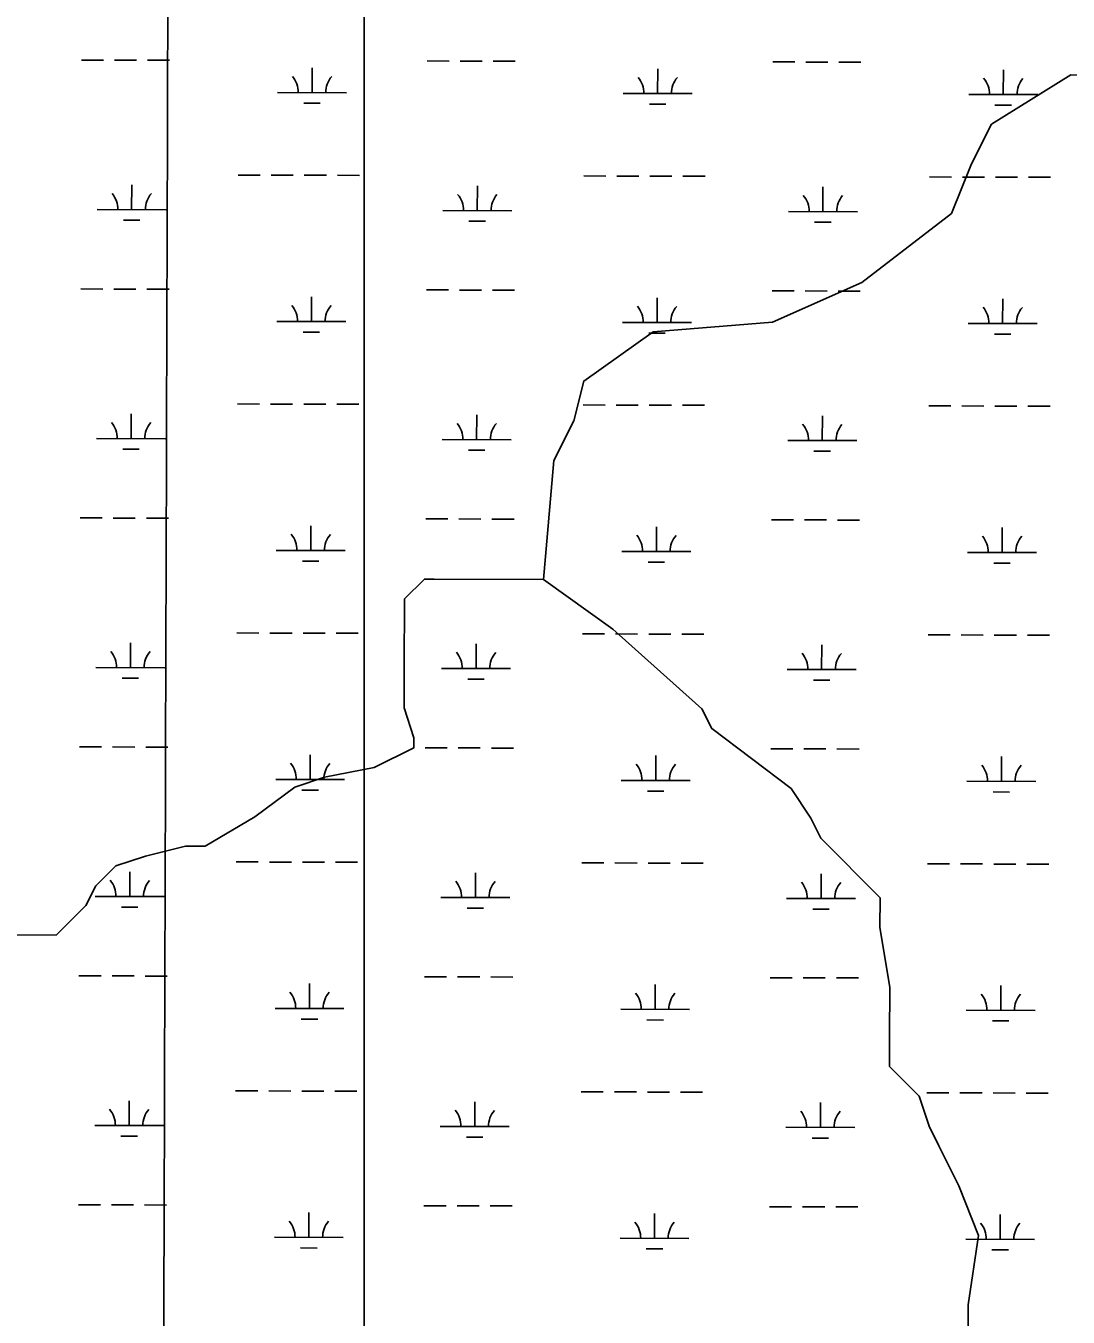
# Model space of a CAD drawing. Extents: x 3161615 to 3199515, y 867541 to 892976.
# Drawn here: x 3170893 to 3172407, y 888130 to 890007 of the extents above; entities that cross this region are included whole.
import ezdxf

# ---------------------------------------------------------------- set-up
doc = ezdxf.new("R2010")
doc.units = 0
for name, color, linetype in [('V-GRID-MAJR', 7, 'Continuous'), ('V-SITE-VEGE', 7, 'Continuous'), ('V-TOPO-SHOR', 7, 'Continuous'), ('V-WETL-SWMP', 7, 'Continuous')]:
    doc.layers.add(name, color=color, linetype=linetype)

msp = doc.modelspace()

# ---------------------------------------------------------------- linework, layer by layer
at = {"layer": 'V-GRID-MAJR'}
msp.add_spline([(3171047.147, 872993.115), (3171065.6580000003, 879053.813), (3171084.176, 885116.4550000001), (3171102.694, 891179.1410000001), (3171102.7, 891181.041)], degree=3, dxfattribs=at)
at = {"layer": 'V-SITE-VEGE'}
for p, q in [((3171384.124, 891180.2631080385), (3171384.124, 887346.9809999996)), ((3171384.124000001, 887346.9809999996), (3171384.124000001, 891180.2631080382))]:
    msp.add_line(p, q, dxfattribs=at)
at = {"layer": 'V-TOPO-SHOR'}
for points in [[(3171644.5583215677, 889202.4809203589), (3171659.4507554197, 889375.4142424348), (3171688.438949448, 889432.9922936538), (3171703.01271383, 889490.6101785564), (3171804.1128897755, 889562.4034910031), (3171977.1258792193, 889576.3399164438), (3172107.0150807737, 889633.6391318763), (3172237.02378338, 889734.1816362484), (3172266.0518110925, 889806.1741171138), (3172295.040005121, 889863.7521683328), (3172410.554610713, 889935.5056470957), (3172482.626758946, 889935.3064786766), (3172569.1531705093, 889949.4819062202), (3172727.990732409, 890049.9447432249), (3172771.5526908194, 890165.1406793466), (3172786.2061225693, 890251.5874235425), (3172800.9790553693, 890381.277456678), (3172830.126584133, 890496.5132264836)], [(3172261.072600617, 888004.3704112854), (3172261.470937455, 888148.5147077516), (3172276.164202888, 888249.3758815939), (3172247.534512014, 888321.5276971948), (3172218.864987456, 888379.2650831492), (3172204.530225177, 888408.1337761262), (3172190.235296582, 888451.4168987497), (3172147.111508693, 888494.779688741), (3172147.2310097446, 888538.0229776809), (3172147.4301781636, 888610.0951259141), (3172133.25475062, 888696.6215374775), (3172133.3742516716, 888739.8648264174), (3172047.1266758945, 888826.5904064), (3172032.791913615, 888855.4590993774), (3172004.082555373, 888898.7820556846), (3171889.006120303, 888985.5873030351), (3171874.6713580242, 889014.455996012), (3171745.2601606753, 889130.1299363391), (3171644.5583215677, 889202.4809203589), (3171485.999595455, 889202.9190908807), (3171471.585165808, 889202.9589245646), (3171442.6766391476, 889174.2097326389), (3171442.3978033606, 889073.3087251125), (3171442.238468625, 889015.651006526), (3171456.5333972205, 888972.3678839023), (3171456.4935635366, 888957.9534542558), (3171398.756177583, 888929.2839296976), (3171326.644195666, 888915.0686684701), (3171283.361073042, 888900.7737398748), (3171225.583853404, 888857.6897856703), (3171153.39220412, 888814.6456651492), (3171124.5633448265, 888814.725332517), (3171066.8657925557, 888800.4702376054), (3171023.5826699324, 888786.1753090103), (3170994.6741432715, 888757.4261170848), (3170980.180046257, 888728.6370914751), (3170936.817256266, 888685.5133035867), (3170807.0873894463, 888685.871806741)]]:
    msp.add_lwpolyline(points, dxfattribs=at)
at = {"layer": 'V-WETL-SWMP'}
for p, q in [((3170973.745021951, 889957.1145774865), (3171005.7448979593, 889957.0261521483)), ((3171021.744835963, 889956.9819394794), (3171053.744711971, 889956.8935141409)), ((3171069.744649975, 889956.849301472), (3171101.7445259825, 889956.7608761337)), ((3171308.459435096, 889909.7594928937), (3171308.5589056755, 889945.7593478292)), ((3171475.651077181, 889955.7276592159), (3171507.6509531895, 889955.6392338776)), ((3171523.650891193, 889955.5950212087), (3171555.650767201, 889955.5065958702)), ((3171571.650705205, 889955.4623832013), (3171603.6505812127, 889955.3739578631)), ((3171810.3654903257, 889908.3725746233), (3171810.4649609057, 889944.3724295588)), ((3171977.5571324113, 889954.3407409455), (3172009.557008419, 889954.2523156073)), ((3172025.556946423, 889954.2081029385), (3172057.556822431, 889954.1196775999)), ((3172073.5567604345, 889954.0754649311), (3172105.556636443, 889953.9870395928)), ((3172312.2715455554, 889906.9856563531), (3172312.371016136, 889942.9855112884)), ((3171258.4596288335, 889909.8976574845), (3171358.459241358, 889909.6213283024)), ((3171760.3656840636, 889908.5107392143), (3171860.365296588, 889908.234410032)), ((3172262.271739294, 889907.1238209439), (3172362.271351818, 889906.8474917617)), ((3171296.416844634, 889894.3617145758), (3171320.4167516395, 889894.2953955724)), ((3171798.3228998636, 889892.9747963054), (3171822.3228068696, 889892.9084773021)), ((3172300.228955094, 889891.587878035), (3172324.2288621, 889891.5215590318)), ((3171046.5524795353, 889739.6696051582), (3171046.6519501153, 889775.6694600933)), ((3171201.2840843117, 889789.9842178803), (3171233.2839603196, 889789.895792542)), ((3171249.283898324, 889789.8515798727), (3171281.283774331, 889789.7631545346)), ((3171297.2837123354, 889789.7189418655), (3171329.2835883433, 889789.6305165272)), ((3171345.283526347, 889789.5863038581), (3171377.2834023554, 889789.49787852)), ((3171548.4585347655, 889738.2826868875), (3171548.5580053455, 889774.2825418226)), ((3171703.190139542, 889788.5972996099), (3171735.19001555, 889788.5088742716)), ((3171751.1899535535, 889788.4646616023), (3171783.1898295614, 889788.3762362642)), ((3171799.189767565, 889788.3320235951), (3171831.1896435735, 889788.2435982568)), ((3171847.189581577, 889788.1993855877), (3171879.189457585, 889788.1109602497)), ((3172050.3645899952, 889736.8957686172), (3172050.4640605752, 889772.8956235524)), ((3172205.096194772, 889787.2103813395), (3172237.09607078, 889787.1219560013)), ((3172253.096008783, 889787.0777433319), (3172285.0958847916, 889786.9893179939)), ((3172301.0958227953, 889786.9451053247), (3172333.0956988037, 889786.8566799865)), ((3172349.0956368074, 889786.8124673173), (3172381.0955128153, 889786.7240419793)), ((3170996.552673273, 889739.807769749), (3171096.552285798, 889739.531440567)), ((3171498.458728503, 889738.4208514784), (3171598.4583410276, 889738.1445222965)), ((3172000.364783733, 889737.033933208), (3172100.3643962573, 889736.7576040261)), ((3171034.5098890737, 889724.2718268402), (3171058.509796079, 889724.2055078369)), ((3171536.4159443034, 889722.8849085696), (3171560.415851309, 889722.8185895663)), ((3172038.321999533, 889721.4979902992), (3172062.321906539, 889721.4316712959)), ((3170972.8258170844, 889624.4409180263), (3171004.8256930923, 889624.352492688)), ((3171020.825631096, 889624.3082800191), (3171052.825507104, 889624.2198546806)), ((3171068.825445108, 889624.1756420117), (3171100.8253211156, 889624.0872166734)), ((3171474.7318723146, 889623.0539997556), (3171506.7317483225, 889622.9655744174)), ((3171522.731686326, 889622.9213617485), (3171554.731562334, 889622.83293641)), ((3171570.7315003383, 889622.7887237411), (3171602.7313763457, 889622.7002984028)), ((3171307.540230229, 889577.0858334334), (3171307.6397008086, 889613.0856883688)), ((3171809.4462854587, 889575.698915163), (3171809.5457560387, 889611.6987700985)), ((3171976.637927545, 889621.6670814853), (3172008.6378035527, 889621.578656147)), ((3172024.6377415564, 889621.5344434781), (3172056.6376175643, 889621.4460181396)), ((3172072.637555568, 889621.4018054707), (3172104.637431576, 889621.3133801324)), ((3172311.352340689, 889574.3119968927), (3172311.451811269, 889610.3118518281)), ((3171257.5404239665, 889577.2239980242), (3171357.540036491, 889576.947668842)), ((3171759.4464791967, 889575.8370797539), (3171859.4460917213, 889575.5607505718)), ((3172261.352534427, 889574.4501614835), (3172361.3521469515, 889574.1738323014)), ((3171295.497639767, 889561.6880551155), (3171319.4975467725, 889561.6217361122)), ((3171797.403694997, 889560.3011368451), (3171821.4036020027, 889560.2348178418)), ((3172299.3097502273, 889558.9142185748), (3172323.309657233, 889558.8478995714)), ((3171200.364879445, 889457.3105584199), (3171232.3647554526, 889457.2221330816)), ((3171248.364693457, 889457.1779204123), (3171280.3645694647, 889457.0894950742)), ((3171296.3645074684, 889457.0452824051), (3171328.3643834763, 889456.9568570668)), ((3171344.3643214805, 889456.9126443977), (3171376.3641974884, 889456.8242190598)), ((3171702.270934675, 889455.9236401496), (3171734.270810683, 889455.8352148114)), ((3171750.270748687, 889455.791002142), (3171782.270624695, 889455.702576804)), ((3171798.2705626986, 889455.6583641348), (3171830.2704387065, 889455.5699387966)), ((3171846.2703767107, 889455.5257261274), (3171878.270252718, 889455.4373007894)), ((3172204.176989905, 889454.5367218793), (3172236.176865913, 889454.448296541)), ((3172252.176803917, 889454.4040838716), (3172284.176679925, 889454.3156585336)), ((3172300.176617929, 889454.2714458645), (3172332.1764939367, 889454.1830205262)), ((3172348.1764319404, 889454.1388078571), (3172380.1763079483, 889454.050382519)), ((3171045.6332746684, 889406.9959456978), (3171045.7327452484, 889442.995800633)), ((3171547.5393298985, 889405.6090274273), (3171547.6388004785, 889441.6088823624)), ((3172049.4453851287, 889404.2221091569), (3172049.5448557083, 889440.221964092)), ((3170995.633468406, 889407.1341102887), (3171095.633080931, 889406.8577811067)), ((3171497.539523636, 889405.7471920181), (3171597.539136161, 889405.4708628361)), ((3171999.445578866, 889404.3602737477), (3172099.4451913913, 889404.0839445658)), ((3171033.5906842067, 889391.5981673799), (3171057.5905912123, 889391.5318483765)), ((3171535.496739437, 889390.2112491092), (3171559.4966464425, 889390.1449301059)), ((3172037.4027946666, 889388.824330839), (3172061.402701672, 889388.7580118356)), ((3170971.9066122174, 889291.7672585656), (3171003.9064882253, 889291.6788332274)), ((3171019.9064262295, 889291.6346205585), (3171051.906302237, 889291.54619522)), ((3171067.906240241, 889291.5019825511), (3171099.906116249, 889291.4135572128)), ((3171473.8126674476, 889290.3803402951), (3171505.8125434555, 889290.2919149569)), ((3171521.8124814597, 889290.247702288), (3171553.812357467, 889290.1592769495)), ((3171569.8122954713, 889290.1150642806), (3171601.812171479, 889290.0266389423)), ((3171975.718722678, 889288.9934220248), (3172007.7185986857, 889288.9049966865)), ((3172023.7185366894, 889288.8607840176), (3172055.7184126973, 889288.7723586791)), ((3172071.7183507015, 889288.7281460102), (3172103.7182267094, 889288.6397206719)), ((3171306.621025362, 889244.4121739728), (3171306.720495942, 889280.4120289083)), ((3171808.5270805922, 889243.0252557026), (3171808.626551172, 889279.0251106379)), ((3172310.4331358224, 889241.6383374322), (3172310.5326064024, 889277.6381923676)), ((3171256.6212191, 889244.5503385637), (3171356.620831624, 889244.2740093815)), ((3171294.5784349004, 889229.0143956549), (3171318.5783419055, 889228.9480766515)), ((3171758.52727433, 889243.1634202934), (3171858.5268868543, 889242.8870911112)), ((3172260.4333295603, 889241.776502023), (3172360.4329420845, 889241.5001728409)), ((3171796.4844901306, 889227.6274773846), (3171820.4843971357, 889227.5611583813)), ((3172298.3905453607, 889226.2405591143), (3172322.390452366, 889226.1742401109)), ((3171199.445674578, 889124.6368989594), (3171231.4455505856, 889124.5484736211)), ((3171247.44548859, 889124.5042609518), (3171279.4453645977, 889124.4158356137)), ((3171295.445302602, 889124.3716229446), (3171327.44517861, 889124.2831976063)), ((3171343.4451166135, 889124.2389849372), (3171375.4449926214, 889124.1505595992)), ((3171701.351729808, 889123.249980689), (3171733.351605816, 889123.1615553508)), ((3171749.35154382, 889123.1173426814), (3171781.351419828, 889123.0289173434)), ((3171797.351357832, 889122.9847046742), (3171829.3512338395, 889122.896279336)), ((3171845.3511718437, 889122.8520666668), (3171877.3510478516, 889122.7636413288)), ((3172203.257785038, 889121.8630624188), (3172235.257661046, 889121.7746370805)), ((3172251.25759905, 889121.7304244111), (3172283.257475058, 889121.6419990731)), ((3172299.2574130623, 889121.597786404), (3172331.2572890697, 889121.5093610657)), ((3172347.257227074, 889121.4651483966), (3172379.257103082, 889121.3767230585)), ((3171044.7140698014, 889074.3222862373), (3171044.8135403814, 889110.3221411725)), ((3171546.6201250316, 889072.9353679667), (3171546.7195956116, 889108.9352229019)), ((3172048.5261802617, 889071.5484496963), (3172048.6256508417, 889107.5483046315)), ((3170994.7142635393, 889074.4604508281), (3171094.713876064, 889074.1841216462)), ((3171496.6203187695, 889073.0735325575), (3171596.619931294, 889072.7972033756)), ((3171998.526373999, 889071.6866142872), (3172098.5259865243, 889071.4102851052)), ((3171032.6714793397, 889058.9245079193), (3171056.6713863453, 889058.858188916)), ((3171534.57753457, 889057.5375896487), (3171558.5774415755, 889057.4712706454)), ((3172036.4835898, 889056.1506713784), (3172060.483496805, 889056.084352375)), ((3170970.9874073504, 888959.0935991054), (3171002.987283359, 888959.0051737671)), ((3171018.9872213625, 888958.9609610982), (3171050.9870973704, 888958.8725357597)), ((3171066.987035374, 888958.8283230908), (3171098.986911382, 888958.7398977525)), ((3171305.701820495, 888911.7385145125), (3171305.801291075, 888947.738369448)), ((3171472.8934625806, 888957.7066808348), (3171504.893338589, 888957.6182554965)), ((3171520.8932765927, 888957.5740428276), (3171552.8931526, 888957.4856174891)), ((3171568.8930906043, 888957.4414048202), (3171600.8929666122, 888957.3529794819)), ((3171974.799517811, 888956.3197625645), (3172006.7993938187, 888956.2313372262)), ((3172022.7993318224, 888956.1871245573), (3172054.7992078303, 888956.0986992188)), ((3172070.7991458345, 888956.0544865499), (3172102.7990218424, 888955.9660612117)), ((3171807.6078757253, 888910.3515962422), (3171807.7073463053, 888946.3514511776)), ((3172309.5139309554, 888908.9646779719), (3172309.6134015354, 888944.9645329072)), ((3171255.702014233, 888911.8766791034), (3171355.7016267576, 888911.6003499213)), ((3171757.608069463, 888910.4897608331), (3171857.607681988, 888910.2134316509)), ((3171293.6592300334, 888896.3407361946), (3171317.6591370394, 888896.2744171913)), ((3171795.5652852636, 888894.9538179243), (3171819.565192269, 888894.8874989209)), ((3172259.5141246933, 888909.1028425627), (3172359.513737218, 888908.8265133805)), ((3172297.4713404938, 888893.5668996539), (3172321.4712474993, 888893.5005806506)), ((3171198.526469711, 888791.9632394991), (3171230.5263457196, 888791.8748141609)), ((3171246.526283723, 888791.8306014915), (3171278.526159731, 888791.7421761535)), ((3171294.526097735, 888791.6979634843), (3171326.525973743, 888791.6095381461)), ((3171342.525911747, 888791.5653254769), (3171374.5257877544, 888791.4769001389)), ((3171700.4325249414, 888790.5763212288), (3171732.4324009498, 888790.4878958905)), ((3171748.432338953, 888790.4436832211), (3171780.432214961, 888790.3552578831)), ((3171796.432152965, 888790.311045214), (3171828.4320289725, 888790.2226198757)), ((3171844.4319669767, 888790.1784072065), (3171876.4318429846, 888790.0899818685)), ((3172202.3385801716, 888789.1894029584), (3172234.3384561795, 888789.1009776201)), ((3172250.338394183, 888789.0567649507), (3172282.338270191, 888788.9683396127)), ((3172298.3382081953, 888788.9241269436), (3172330.3380842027, 888788.8357016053)), ((3172346.338022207, 888788.7914889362), (3172378.337898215, 888788.7030635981)), ((3171043.794864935, 888741.648626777), (3171043.8943355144, 888777.6484817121)), ((3171545.700920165, 888740.2617085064), (3171545.8003907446, 888776.2615634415)), ((3172047.6069753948, 888738.874790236), (3172047.7064459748, 888774.8746451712)), ((3170993.7950586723, 888741.7867913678), (3171093.794671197, 888741.5104621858)), ((3171031.7522744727, 888726.2508484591), (3171055.752181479, 888726.1845294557)), ((3171495.7011139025, 888740.3998730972), (3171595.700726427, 888740.1235439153)), ((3171533.658329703, 888724.8639301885), (3171557.6582367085, 888724.7976111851)), ((3171997.607169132, 888739.0129548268), (3172097.6067816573, 888738.736625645)), ((3172035.564384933, 888723.4770119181), (3172059.5642919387, 888723.4106929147)), ((3170970.0682024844, 888626.4199396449), (3171002.0680784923, 888626.3315143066)), ((3171018.0680164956, 888626.2873016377), (3171050.067892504, 888626.1988762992)), ((3171066.067830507, 888626.1546636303), (3171098.0677065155, 888626.066238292)), ((3171304.782615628, 888579.064855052), (3171304.8820862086, 888615.0647099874)), ((3171471.974257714, 888625.0330213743), (3171503.9741337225, 888624.944596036)), ((3171519.9740717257, 888624.9003833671), (3171551.973947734, 888624.8119580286)), ((3171567.9738857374, 888624.7677453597), (3171599.9737617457, 888624.6793200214)), ((3171806.6886708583, 888577.6779367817), (3171806.7881414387, 888613.6777917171)), ((3171973.880312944, 888623.6461031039), (3172005.8801889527, 888623.5576777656)), ((3172021.880126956, 888623.5134650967), (3172053.8800029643, 888623.4250397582)), ((3172069.8799409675, 888623.3808270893), (3172101.8798169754, 888623.292401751)), ((3172308.5947260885, 888576.2910185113), (3172308.694196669, 888612.2908734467)), ((3171254.7828093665, 888579.2030196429), (3171354.7824218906, 888578.9266904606)), ((3171756.6888645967, 888577.8161013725), (3171856.688477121, 888577.5397721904)), ((3172258.5949198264, 888576.4291831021), (3172358.594532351, 888576.15285392)), ((3171292.7400251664, 888563.6670767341), (3171316.7399321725, 888563.6007577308)), ((3171794.6460803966, 888562.2801584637), (3171818.6459874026, 888562.2138394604)), ((3172296.552135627, 888560.8932401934), (3172320.552042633, 888560.82692119)), ((3171042.875660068, 888408.9749673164), (3171042.975130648, 888444.9748222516)), ((3171197.6072648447, 888459.2895800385), (3171229.6071408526, 888459.2011547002)), ((3171245.6070788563, 888459.1569420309), (3171277.6069548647, 888459.0685166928)), ((3171293.606892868, 888459.0243040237), (3171325.6067688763, 888458.9358786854)), ((3171341.60670688, 888458.8916660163), (3171373.606582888, 888458.8032406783)), ((3171544.781715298, 888407.5880490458), (3171544.881185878, 888443.587903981)), ((3171699.5133200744, 888457.9026617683), (3171731.513196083, 888457.81423643)), ((3171747.5131340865, 888457.7700237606), (3171779.5130100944, 888457.6815984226)), ((3171795.512948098, 888457.6373857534), (3171827.5128241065, 888457.5489604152)), ((3171843.5127621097, 888457.504747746), (3171875.5126381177, 888457.416322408)), ((3172046.687770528, 888406.2011307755), (3172046.787241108, 888442.2009857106)), ((3172201.4193753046, 888456.5157434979), (3172233.419251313, 888456.4273181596)), ((3172249.4191893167, 888456.3831054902), (3172281.4190653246, 888456.2946801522)), ((3172297.4190033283, 888456.2504674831), (3172329.418879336, 888456.1620421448)), ((3172345.41881734, 888456.1178294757), (3172377.418693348, 888456.0294041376)), ((3170992.875853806, 888409.1131319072), (3171092.8754663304, 888408.8368027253)), ((3171494.7819090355, 888407.7262136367), (3171594.7815215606, 888407.4498844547)), ((3171996.6879642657, 888406.3392953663), (3172096.687576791, 888406.0629661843)), ((3171030.8330696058, 888393.5771889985), (3171054.832976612, 888393.5108699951)), ((3171532.739124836, 888392.1902707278), (3171556.739031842, 888392.1239517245)), ((3172034.645180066, 888390.8033524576), (3172058.645087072, 888390.7370334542)), ((3170969.1489976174, 888293.7462801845), (3171001.1488736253, 888293.6578548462)), ((3171017.148811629, 888293.6136421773), (3171049.148687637, 888293.5252168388)), ((3171065.148625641, 888293.4810041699), (3171097.148501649, 888293.3925788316)), ((3171471.0550528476, 888292.359361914), (3171503.0549288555, 888292.2709365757)), ((3171519.054866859, 888292.2267239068), (3171551.054742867, 888292.1382985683)), ((3171567.054680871, 888292.0940858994), (3171599.054556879, 888292.0056605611)), ((3171972.9611080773, 888290.9724436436), (3172004.9609840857, 888290.8840183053)), ((3172020.960922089, 888290.8398056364), (3172052.9607980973, 888290.7513802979)), ((3172068.960736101, 888290.707167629), (3172100.960612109, 888290.6187422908)), ((3171303.863410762, 888246.3911955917), (3171303.962881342, 888282.3910505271)), ((3171805.769465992, 888245.0042773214), (3171805.8689365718, 888281.0041322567)), ((3172307.6755212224, 888243.617359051), (3172307.774991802, 888279.6172139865)), ((3171253.8636045, 888246.5293601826), (3171353.863217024, 888246.2530310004)), ((3171755.7696597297, 888245.1424419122), (3171855.769272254, 888244.86611273)), ((3172257.67571496, 888243.7555236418), (3172357.675327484, 888243.4791944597)), ((3171291.8208203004, 888230.9934172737), (3171315.8207273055, 888230.9270982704)), ((3171793.7268755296, 888229.6064990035), (3171817.7267825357, 888229.5401800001)), ((3172295.63293076, 888228.2195807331), (3172319.632837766, 888228.1532617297))]:
    msp.add_line(p, q, dxfattribs=at)
for centre, radius, start, end in [((3171253.2180249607, 889910.386946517), 35.24628790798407, 359.0698548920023, 40.61351322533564), ((3171363.70346906, 889910.0816418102), 35.24628790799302, 139.069851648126, 180.61350998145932), ((3171755.124080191, 889909.0000282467), 35.24628790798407, 359.0698548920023, 40.61351322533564), ((3171865.60952429, 889908.6947235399), 35.24628790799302, 139.069851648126, 180.61350998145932), ((3172257.030135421, 889907.6131099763), 35.24628790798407, 359.0698548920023, 40.61351322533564), ((3172367.5155795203, 889907.3078052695), 35.24628790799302, 139.069851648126, 180.61350998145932), ((3170991.311069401, 889740.2970587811), 35.24628790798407, 359.0698548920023, 40.61351322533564), ((3171101.7965134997, 889739.9917540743), 35.24628790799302, 139.069851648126, 180.61350998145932), ((3171493.217124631, 889738.9101405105), 35.24628790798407, 359.0698548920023, 40.61351322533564), ((3171603.70256873, 889738.6048358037), 35.24628790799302, 139.069851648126, 180.61350998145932), ((3171995.123179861, 889737.5232222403), 35.24628790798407, 359.0698548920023, 40.61351322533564), ((3172105.60862396, 889737.2179175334), 35.24628790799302, 139.069851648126, 180.61350998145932), ((3171252.298820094, 889577.7132870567), 35.24628790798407, 359.0698548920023, 40.61351322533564), ((3171362.7842641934, 889577.4079823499), 35.24628790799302, 139.069851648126, 180.61350998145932), ((3171754.204875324, 889576.3263687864), 35.24628790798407, 359.0698548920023, 40.61351322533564), ((3171864.690319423, 889576.0210640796), 35.24628790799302, 139.069851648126, 180.61350998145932), ((3172256.110930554, 889574.939450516), 35.24628790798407, 359.0698548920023, 40.61351322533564), ((3172366.5963746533, 889574.6341458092), 35.24628790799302, 139.069851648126, 180.61350998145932), ((3170990.391864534, 889407.6233993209), 35.24628790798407, 359.0698548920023, 40.61351322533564), ((3171100.8773086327, 889407.3180946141), 35.24628790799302, 139.069851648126, 180.61350998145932), ((3171492.297919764, 889406.2364810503), 35.24628790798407, 359.0698548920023, 40.61351322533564), ((3171602.783363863, 889405.9311763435), 35.24628790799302, 139.069851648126, 180.61350998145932), ((3171994.203974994, 889404.8495627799), 35.24628790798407, 359.0698548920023, 40.61351322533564), ((3172104.689419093, 889404.5442580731), 35.24628790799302, 139.069851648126, 180.61350998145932), ((3171251.379615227, 889245.0396275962), 35.24628790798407, 359.0698548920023, 40.61351322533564), ((3171361.865059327, 889244.7343228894), 35.24628790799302, 139.069851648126, 180.61350998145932), ((3171753.285670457, 889243.6527093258), 35.24628790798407, 359.0698548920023, 40.61351322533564), ((3171863.7711145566, 889243.347404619), 35.24628790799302, 139.069851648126, 180.61350998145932), ((3172255.191725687, 889242.2657910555), 35.24628790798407, 359.0698548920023, 40.61351322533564), ((3172365.6771697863, 889241.9604863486), 35.24628790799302, 139.069851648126, 180.61350998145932), ((3170989.472659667, 889074.9497398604), 35.24628790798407, 359.0698548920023, 40.61351322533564), ((3171099.9581037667, 889074.6444351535), 35.24628790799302, 139.069851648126, 180.61350998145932), ((3171491.378714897, 889073.5628215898), 35.24628790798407, 359.0698548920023, 40.61351322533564), ((3171601.864158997, 889073.257516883), 35.24628790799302, 139.069851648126, 180.61350998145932), ((3171993.2847701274, 889072.1759033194), 35.24628790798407, 359.0698548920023, 40.61351322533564), ((3172103.770214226, 889071.8705986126), 35.24628790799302, 139.069851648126, 180.61350998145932), ((3171250.4604103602, 888912.3659681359), 35.24628790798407, 359.0698548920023, 40.61351322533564), ((3171360.94585446, 888912.0606634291), 35.24628790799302, 139.069851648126, 180.61350998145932), ((3171752.3664655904, 888910.9790498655), 35.24628790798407, 359.0698548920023, 40.61351322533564), ((3171862.85190969, 888910.6737451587), 35.24628790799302, 139.069851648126, 180.61350998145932), ((3172254.2725208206, 888909.5921315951), 35.24628790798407, 359.0698548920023, 40.61351322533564), ((3172364.7579649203, 888909.2868268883), 35.24628790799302, 139.069851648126, 180.61350998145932), ((3170988.5534548, 888742.2760804), 35.24628790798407, 359.0698548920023, 40.61351322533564), ((3171099.0388988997, 888741.9707756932), 35.24628790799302, 139.069851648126, 180.61350998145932), ((3171490.45951003, 888740.8891621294), 35.24628790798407, 359.0698548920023, 40.61351322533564), ((3171600.94495413, 888740.5838574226), 35.24628790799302, 139.069851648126, 180.61350998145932), ((3171992.3655652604, 888739.5022438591), 35.24628790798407, 359.0698548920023, 40.61351322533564), ((3172102.8510093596, 888739.1969391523), 35.24628790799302, 139.069851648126, 180.61350998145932), ((3171249.5412054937, 888579.6923086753), 35.24628790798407, 359.0698548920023, 40.61351322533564), ((3171360.026649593, 888579.3870039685), 35.24628790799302, 139.069851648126, 180.61350998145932), ((3171751.4472607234, 888578.305390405), 35.24628790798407, 359.0698548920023, 40.61351322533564), ((3171861.932704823, 888578.0000856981), 35.24628790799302, 139.069851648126, 180.61350998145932), ((3172253.3533159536, 888576.9184721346), 35.24628790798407, 359.0698548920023, 40.61351322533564), ((3172363.8387600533, 888576.6131674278), 35.24628790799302, 139.069851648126, 180.61350998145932), ((3170987.6342499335, 888409.6024209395), 35.24628790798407, 359.0698548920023, 40.61351322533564), ((3171098.1196940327, 888409.2971162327), 35.24628790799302, 139.069851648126, 180.61350998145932), ((3171489.5403051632, 888408.2155026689), 35.24628790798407, 359.0698548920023, 40.61351322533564), ((3171600.025749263, 888407.9101979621), 35.24628790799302, 139.069851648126, 180.61350998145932), ((3171991.4463603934, 888406.8285843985), 35.24628790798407, 359.0698548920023, 40.61351322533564), ((3172101.931804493, 888406.5232796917), 35.24628790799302, 139.069851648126, 180.61350998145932), ((3171248.6220006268, 888247.018649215), 35.24628790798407, 359.0698548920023, 40.61351322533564), ((3171359.107444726, 888246.7133445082), 35.24628790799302, 139.069851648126, 180.61350998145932), ((3171750.528055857, 888245.6317309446), 35.24628790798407, 359.0698548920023, 40.61351322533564), ((3171861.013499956, 888245.3264262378), 35.24628790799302, 139.069851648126, 180.61350998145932), ((3172252.434111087, 888244.2448126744), 35.24628790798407, 359.0698548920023, 40.61351322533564), ((3172362.9195551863, 888243.9395079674), 35.24628790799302, 139.069851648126, 180.61350998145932)]:
    msp.add_arc(centre, radius, start, end, dxfattribs=at)

doc.saveas('drawing.dxf')
